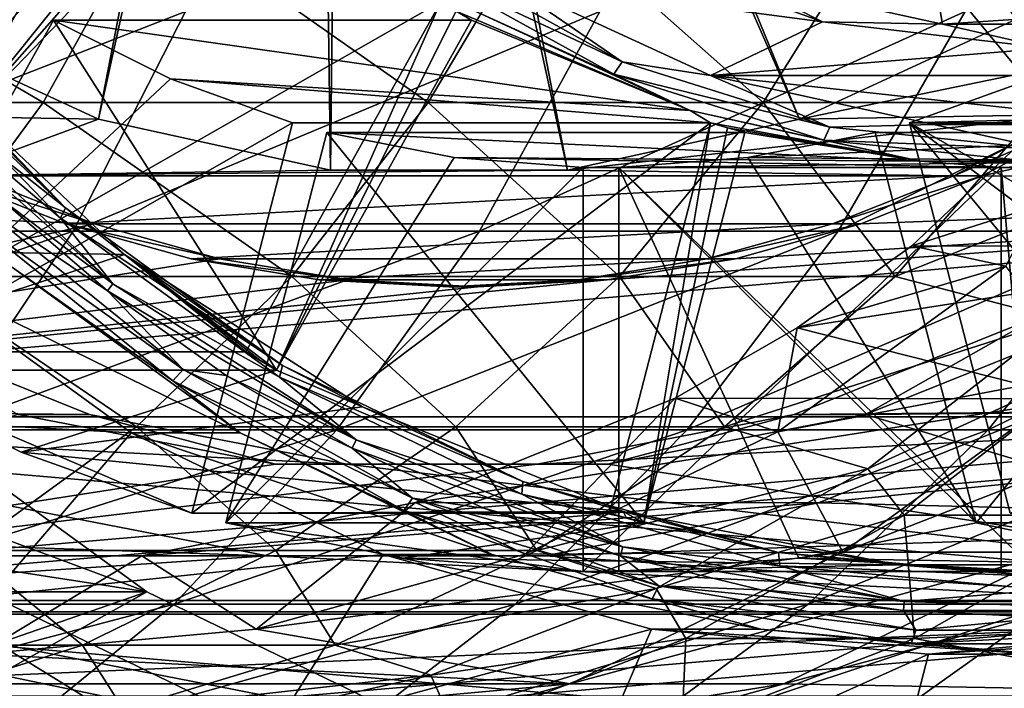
# Model space of a CAD drawing. Header units: metres. Extents: x 26 to 263, y -109 to 109.
# Tile 752 of 771: x 247.05 to 252.42, y -9.19 to -5.55. Entities that reach past the tile are written whole.
import ezdxf

# ---------------------------------------------------------------- set-up
doc = ezdxf.new("R2010")
doc.units = ezdxf.units.M
doc.layers.add('solid_500750', color=7, linetype='CONTINUOUS')

msp = doc.modelspace()

# ---------------------------------------------------------------- linework, layer by layer
at = {"layer": 'solid_500750'}
for points in [[(248.531479, -0.684689, 94.891273), (246.298492, -5.542405, 91.955795), (247.479599, -6.08683, 92.272224)], [(248.665771, -0.726861, 94.927254), (248.531479, -0.684689, 94.891273), (247.479599, -6.08683, 92.272224)], [(249.079376, -0.684689, 95.038063), (248.945084, -0.726861, 95.002083), (251.299713, -6.08683, 93.29567)], [(249.079376, -0.684689, 95.038063), (251.299713, -6.08683, 93.29567), (252.48082, -5.542405, 93.612099)], [(248.665771, -0.726861, 94.927254), (247.479599, -6.08683, 92.272224), (248.743195, -6.364872, 92.610756)], [(248.80542, -0.741102, 94.964668), (248.665771, -0.726861, 94.927254), (248.743195, -6.364872, 92.610756)], [(248.80542, -0.741102, 94.964668), (248.743195, -6.364872, 92.610756), (250.036118, -6.364872, 92.957146)], [(248.945084, -0.726861, 95.002083), (248.80542, -0.741102, 94.964668), (250.036118, -6.364872, 92.957146)], [(248.945084, -0.726861, 95.002083), (250.036118, -6.364872, 92.957146), (251.299713, -6.08683, 93.29567)], [(248.090118, -4.41886, 80.012596), (244.310043, -5.974639, 88.110222), (245.812836, -4.41886, 88.512833)], [(248.090118, -4.41886, 80.012596), (246.587341, -5.974639, 79.609993), (244.310043, -5.974639, 88.110222)], [(248.090118, -4.41886, 80.012596), (246.723938, -6.11606, 79.646584), (246.587341, -5.974639, 79.609993)], [(248.157883, -4.490128, 80.030754), (246.723938, -6.11606, 79.646584), (248.090118, -4.41886, 80.012596)], [(248.22673, -4.560282, 80.049194), (246.723938, -6.11606, 79.646584), (248.157883, -4.490128, 80.030754)], [(248.22673, -4.560282, 80.049194), (245.949432, -4.560282, 88.549431), (246.723938, -6.11606, 79.646584)], [(247.177628, -5.995336, 117.165611), (244.822174, -5.995336, 119.921082), (245.368164, -4.936048, 120.431969)], [(247.767242, -4.936048, 117.625458), (247.177628, -5.995336, 117.165611), (245.368164, -4.936048, 120.431969)], [(249.276413, -5.995336, 114.209946), (247.177628, -5.995336, 117.165611), (247.767242, -4.936048, 117.625458)], [(249.904892, -4.936048, 114.615044), (249.276413, -5.995336, 114.209946), (247.767242, -4.936048, 117.625458)], [(251.101578, -5.995336, 111.077927), (249.276413, -5.995336, 114.209946), (249.904892, -4.936048, 114.615044)], [(251.76387, -4.936048, 111.425018), (251.101578, -5.995336, 111.077927), (249.904892, -4.936048, 114.615044)], [(251.76387, -4.936048, 111.425018), (252.638428, -5.995336, 107.794807), (251.101578, -5.995336, 111.077927)], [(251.76387, -4.936048, 111.425018), (253.329178, -4.936048, 108.081085), (252.638428, -5.995336, 107.794807)], [(252.295258, -6.39474, 92.941223), (257.529572, -6.433815, 94.343552), (258.443695, -4.985344, 94.588448)], [(252.925888, -6.062005, 93.110176), (252.295258, -6.39474, 92.941223), (258.443695, -4.985344, 94.588448)], [(244.446655, -6.11606, 88.14682), (246.484283, -5.038168, 88.692719), (247.067642, -5.448579, 88.849007)], [(250.261169, -5.135365, 79.973083), (251.425308, -5.557042, 80.284966), (249.680359, -5.326144, 79.817482)], [(250.971848, -5.325916, 80.191223), (251.425308, -5.557042, 80.284966), (250.261169, -5.135365, 79.973083)], [(249.23114, -5.257553, 79.800652), (249.289429, -5.196609, 79.740433), (250.333145, -5.774163, 80.02005)], [(250.333145, -5.774163, 80.02005), (249.289429, -5.196609, 79.740433), (249.680359, -5.326144, 79.817482)], [(250.287094, -5.84188, 80.083557), (249.531723, -5.499261, 79.984711), (249.23114, -5.257553, 79.800652)], [(250.287094, -5.84188, 80.083557), (249.23114, -5.257553, 79.800652), (250.333145, -5.774163, 80.02005)], [(251.425308, -5.557042, 80.284966), (250.814606, -5.848998, 80.121353), (249.680359, -5.326144, 79.817482)], [(250.333145, -5.774163, 80.02005), (249.680359, -5.326144, 79.817482), (250.814606, -5.848998, 80.121353)], [(250.971848, -5.325916, 80.191223), (252.077972, -5.569323, 80.487564), (251.425308, -5.557042, 80.284966)], [(252.066406, -5.496467, 80.560341), (252.077972, -5.569323, 80.487564), (250.971848, -5.325916, 80.191223)], [(244.446655, -6.11606, 88.14682), (247.067642, -5.448579, 88.849007), (246.00502, -7.354011, 88.564323)], [(249.34494, -5.448579, 80.348778), (246.00502, -7.354011, 88.564323), (247.067642, -5.448579, 88.849007)], [(249.34494, -5.448579, 80.348778), (248.282318, -7.354011, 80.064087), (246.00502, -7.354011, 88.564323)], [(249.34494, -5.448579, 80.348778), (248.449615, -7.454011, 80.10891), (248.282318, -7.354011, 80.064087)], [(249.428207, -5.499261, 80.371086), (248.449615, -7.454011, 80.10891), (249.34494, -5.448579, 80.348778)], [(247.953903, -5.5, 119.636322), (245.447998, -5.5, 122.377174), (244.882141, -6.696376, 121.812523)], [(247.340927, -6.696376, 119.123192), (247.953903, -5.5, 119.636322), (244.882141, -6.696376, 121.812523)], [(246.278076, -5.513024, 79.009598), (247.299194, -6.570166, 79.283165), (246.242828, -5.560113, 78.924271)], [(246.278076, -5.513024, 79.009598), (246.495285, -5.760098, 79.171219), (247.299194, -6.570166, 79.283165)], [(250.211121, -5.5, 116.687294), (247.953903, -5.5, 119.636322), (247.340927, -6.696376, 119.123192)], [(249.555725, -6.696376, 116.229599), (250.211121, -5.5, 116.687294), (247.340927, -6.696376, 119.123192)], [(249.512253, -5.548579, 80.3936), (248.449615, -7.454011, 80.10891), (249.428207, -5.499261, 80.371086)], [(249.428207, -5.499261, 80.371086), (249.531723, -5.499261, 79.984711), (250.703156, -6.039209, 80.298553)], [(249.512253, -5.548579, 80.3936), (249.428207, -5.499261, 80.371086), (250.703156, -6.039209, 80.298553)], [(250.287094, -5.84188, 80.083557), (250.703156, -6.039209, 80.298553), (249.531723, -5.499261, 79.984711)], [(252.202438, -5.5, 113.552582), (250.211121, -5.5, 116.687294), (249.555725, -6.696376, 116.229599)], [(251.509613, -6.696376, 113.153816), (252.202438, -5.5, 113.552582), (249.555725, -6.696376, 116.229599)], [(253.912689, -5.5, 110.256088), (252.202438, -5.5, 113.552582), (251.509613, -6.696376, 113.153816)], [(253.187714, -6.696376, 109.919289), (253.912689, -5.5, 110.256088), (251.509613, -6.696376, 113.153816)], [(252.066406, -5.496467, 80.560341), (253.182449, -5.496467, 80.859344), (252.077972, -5.569323, 80.487564)], [(253.182449, -5.496467, 80.859344), (253.208817, -5.569323, 80.790527), (252.077972, -5.569323, 80.487564)], [(247.479599, -6.08683, 92.272224), (246.298492, -5.542405, 91.955795), (246.008698, -6.062005, 91.878159)], [(246.172333, -7.454011, 88.609146), (247.234955, -5.548579, 88.893829), (247.870834, -5.866776, 89.064194)], [(248.449615, -7.454011, 80.10891), (247.234955, -5.548579, 88.893829), (246.172333, -7.454011, 88.609146)], [(246.242828, -5.560113, 78.924271), (247.27269, -6.626285, 79.20018), (246.404037, -5.894522, 78.93972)], [(247.299194, -6.570166, 79.283165), (247.27269, -6.626285, 79.20018), (246.242828, -5.560113, 78.924271)], [(250.703156, -6.039209, 80.298553), (247.870834, -5.866776, 89.064194), (247.234955, -5.548579, 88.893829)], [(249.512253, -5.548579, 80.3936), (247.234955, -5.548579, 88.893829), (248.449615, -7.454011, 80.10891)], [(249.512253, -5.548579, 80.3936), (250.703156, -6.039209, 80.298553), (247.234955, -5.548579, 88.893829)], [(251.425308, -5.557042, 80.284966), (252.65033, -5.7, 80.613159), (250.814606, -5.848998, 80.121353)], [(252.48082, -5.542405, 93.612099), (251.299713, -6.08683, 93.29567), (253.363831, -5.663164, 93.848671)], [(252.077972, -5.569323, 80.487564), (252.65033, -5.7, 80.613159), (251.425308, -5.557042, 80.284966)], [(252.077972, -5.569323, 80.487564), (253.208817, -5.569323, 80.790527), (252.65033, -5.7, 80.613159)], [(251.299713, -6.08683, 93.29567), (252.770615, -6.062005, 93.689743), (253.363831, -5.663164, 93.848671)], [(252.65033, -5.7, 80.613159), (254.486038, -5.848998, 81.104965), (250.814606, -5.848998, 80.121353)], [(251.912399, -6.777356, 103.191315), (253.031158, -5.719069, 103.491043), (255.224426, -5.726282, 95.278877)], [(251.912399, -6.777356, 103.191315), (252.423996, -6.887164, 103.846008), (253.031158, -5.719069, 103.491043)], [(251.912399, -6.777356, 103.191315), (255.224426, -5.726282, 95.278877), (254.104568, -6.783211, 94.978859)], [(247.621567, -6.823047, 79.472961), (246.495285, -5.760098, 79.171219), (246.723938, -6.11606, 79.646584)], [(247.299194, -6.570166, 79.283165), (246.495285, -5.760098, 79.171219), (247.621567, -6.823047, 79.472961)], [(250.287094, -5.84188, 80.083557), (250.333145, -5.774163, 80.02005), (251.465652, -6.129819, 80.323463)], [(251.465652, -6.129819, 80.323463), (250.333145, -5.774163, 80.02005), (250.814606, -5.848998, 80.121353)], [(251.432877, -6.201706, 80.390518), (250.703156, -6.039209, 80.298553), (250.287094, -5.84188, 80.083557)], [(251.432877, -6.201706, 80.390518), (250.287094, -5.84188, 80.083557), (251.465652, -6.129819, 80.323463)], [(246.172333, -7.454011, 88.609146), (247.870834, -5.866776, 89.064194), (248.53714, -6.106987, 89.242699)], [(246.404037, -5.894522, 78.93972), (247.5569, -6.982546, 79.248589), (246.368347, -5.928205, 78.930161)], [(247.27269, -6.626285, 79.20018), (247.5569, -6.982546, 79.248589), (246.404037, -5.894522, 78.93972)], [(250.814438, -6.106987, 80.74247), (248.53714, -6.106987, 89.242699), (247.870834, -5.866776, 89.064194)], [(250.814438, -6.106987, 80.74247), (247.870834, -5.866776, 89.064194), (250.703156, -6.039209, 80.298553)], [(253.271561, -6.11621, 80.779594), (252.029099, -6.11621, 80.446732), (250.814606, -5.848998, 80.121353)], [(251.465652, -6.129819, 80.323463), (250.814606, -5.848998, 80.121353), (252.029099, -6.11621, 80.446732)], [(254.486038, -5.848998, 81.104965), (253.271561, -6.11621, 80.779594), (250.814606, -5.848998, 80.121353)], [(251.898392, -6.106987, 90.143211), (252.56514, -5.866587, 90.321838), (254.263199, -7.454011, 90.776764)], [(254.493988, -6.039209, 81.314148), (252.56514, -5.866587, 90.321838), (251.898392, -6.106987, 90.143211)], [(247.5569, -6.982546, 79.248589), (246.924072, -6.503528, 79.079041), (246.368347, -5.928205, 78.930161)], [(247.177628, -5.995336, 117.165611), (246.479782, -6.942942, 116.621338), (244.822174, -5.995336, 119.921082)], [(248.532547, -6.942942, 113.730469), (246.479782, -6.942942, 116.621338), (247.177628, -5.995336, 117.165611)], [(249.276413, -5.995336, 114.209946), (248.532547, -6.942942, 113.730469), (247.177628, -5.995336, 117.165611)], [(250.317703, -6.942942, 110.667114), (248.532547, -6.942942, 113.730469), (249.276413, -5.995336, 114.209946)], [(251.101578, -5.995336, 111.077927), (250.317703, -6.942942, 110.667114), (249.276413, -5.995336, 114.209946)], [(251.101578, -5.995336, 111.077927), (251.820862, -6.942942, 107.455971), (250.317703, -6.942942, 110.667114)], [(251.101578, -5.995336, 111.077927), (252.638428, -5.995336, 107.794807), (251.820862, -6.942942, 107.455971)], [(253.646362, -6.219477, 104.48407), (251.820862, -6.942942, 107.455971), (252.638428, -5.995336, 107.794807)], [(247.479599, -6.08683, 92.272224), (246.008698, -6.062005, 91.878159), (246.639328, -6.39474, 92.047112)], [(250.036118, -6.364872, 92.957146), (252.139984, -6.39474, 93.52079), (252.770615, -6.062005, 93.689743)], [(251.299713, -6.08683, 93.29567), (250.036118, -6.364872, 92.957146), (252.770615, -6.062005, 93.689743)], [(250.814438, -6.106987, 80.74247), (250.703156, -6.039209, 80.298553), (251.957428, -6.315214, 80.634583)], [(251.432877, -6.201706, 80.390518), (251.957428, -6.315214, 80.634583), (250.703156, -6.039209, 80.298553)], [(254.175674, -6.106987, 81.642975), (254.493988, -6.039209, 81.314148), (251.898392, -6.106987, 90.143211)], [(252.139984, -6.39474, 93.52079), (252.295258, -6.39474, 92.941223), (252.925888, -6.062005, 93.110176)], [(252.770615, -6.062005, 93.689743), (252.139984, -6.39474, 93.52079), (252.925888, -6.062005, 93.110176)], [(247.621567, -6.823047, 79.472961), (246.723938, -6.11606, 79.646584), (245.190277, -6.783259, 88.346039)], [(246.172333, -7.454011, 88.609146), (248.53714, -6.106987, 89.242699), (247.987091, -8.232219, 89.095337)], [(248.743195, -6.364872, 92.610756), (247.479599, -6.08683, 92.272224), (246.639328, -6.39474, 92.047112)], [(250.814438, -6.106987, 80.74247), (247.987091, -8.232219, 89.095337), (248.53714, -6.106987, 89.242699)], [(250.814438, -6.106987, 80.74247), (250.264374, -8.232219, 80.5951), (247.987091, -8.232219, 89.095337)], [(250.814438, -6.106987, 80.74247), (250.450989, -8.283983, 80.645096), (250.264374, -8.232219, 80.5951)], [(250.907547, -6.133629, 80.76741), (250.450989, -8.283983, 80.645096), (250.814438, -6.106987, 80.74247)], [(250.907547, -6.133629, 80.76741), (250.814438, -6.106987, 80.74247), (251.957428, -6.315214, 80.634583)], [(252.643402, -6.249909, 80.638992), (251.465652, -6.129819, 80.323463), (252.029099, -6.11621, 80.446732)], [(253.378342, -7.899134, 90.539703), (251.898392, -6.106987, 90.143211), (254.263199, -7.454011, 90.776764)], [(253.378342, -7.899134, 90.539703), (252.448441, -8.232219, 90.290573), (251.898392, -6.106987, 90.143211)], [(254.725739, -8.232219, 81.790344), (251.898392, -6.106987, 90.143211), (252.448441, -8.232219, 90.290573)], [(254.175674, -6.106987, 81.642975), (251.898392, -6.106987, 90.143211), (254.725739, -8.232219, 81.790344)], [(252.643402, -6.249909, 80.638992), (252.029099, -6.11621, 80.446732), (253.271561, -6.11621, 80.779594)], [(248.173691, -8.283983, 89.145332), (248.723755, -6.15875, 89.292694), (249.417313, -6.295696, 89.478508)], [(250.450989, -8.283983, 80.645096), (248.723755, -6.15875, 89.292694), (248.173691, -8.283983, 89.145332)], [(251.957428, -6.315214, 80.634583), (249.417313, -6.295696, 89.478508), (248.723755, -6.15875, 89.292694)], [(251.001038, -6.15875, 80.792465), (248.723755, -6.15875, 89.292694), (250.450989, -8.283983, 80.645096)], [(251.001038, -6.15875, 80.792465), (251.957428, -6.315214, 80.634583), (248.723755, -6.15875, 89.292694)], [(251.001038, -6.15875, 80.792465), (250.450989, -8.283983, 80.645096), (250.907547, -6.133629, 80.76741)], [(251.001038, -6.15875, 80.792465), (250.907547, -6.133629, 80.76741), (251.957428, -6.315214, 80.634583)], [(251.018509, -6.295656, 89.907486), (251.711777, -6.15875, 90.093216), (252.261841, -8.283983, 90.240585)], [(253.989075, -6.15875, 81.592987), (251.711777, -6.15875, 90.093216), (251.018509, -6.295656, 89.907486)], [(253.989075, -6.15875, 81.592987), (251.018509, -6.295656, 89.907486), (253.239716, -6.315214, 80.978119)], [(251.432877, -6.201706, 80.390518), (251.465652, -6.129819, 80.323463), (252.643402, -6.249909, 80.638992)], [(253.989075, -6.15875, 81.592987), (252.261841, -8.283983, 90.240585), (251.711777, -6.15875, 90.093216)], [(253.989075, -6.15875, 81.592987), (254.539139, -8.283983, 81.740349), (252.261841, -8.283983, 90.240585)], [(252.624451, -6.323205, 80.709755), (251.957428, -6.315214, 80.634583), (251.432877, -6.201706, 80.390518)], [(252.624451, -6.323205, 80.709755), (251.432877, -6.201706, 80.390518), (252.643402, -6.249909, 80.638992)], [(253.646362, -6.219477, 104.48407), (252.720581, -7.177391, 104.236046), (251.820862, -6.942942, 107.455971)], [(248.173691, -8.283983, 89.145332), (249.417313, -6.295696, 89.478508), (250.12117, -6.349213, 89.667076)], [(252.398468, -6.349213, 81.166847), (250.12117, -6.349213, 89.667076), (249.417313, -6.295696, 89.478508)], [(252.398468, -6.349213, 81.166847), (249.417313, -6.295696, 89.478508), (251.957428, -6.315214, 80.634583)], [(250.314362, -6.349213, 89.718834), (251.018509, -6.295656, 89.907486), (252.261841, -8.283983, 90.240585)], [(253.239716, -6.315214, 80.978119), (251.018509, -6.295656, 89.907486), (250.314362, -6.349213, 89.718834)], [(252.59166, -6.349213, 81.218605), (253.239716, -6.315214, 80.978119), (250.314362, -6.349213, 89.718834)], [(252.398468, -6.349213, 81.166847), (251.957428, -6.315214, 80.634583), (253.239716, -6.315214, 80.978119)], [(252.624451, -6.323205, 80.709755), (253.239716, -6.315214, 80.978119), (251.957428, -6.315214, 80.634583)], [(252.495056, -6.35, 81.192726), (252.398468, -6.349213, 81.166847), (253.239716, -6.315214, 80.978119)], [(250.036118, -6.364872, 92.957146), (246.639328, -6.39474, 92.047112), (252.139984, -6.39474, 93.52079)], [(250.036118, -6.364872, 92.957146), (248.743195, -6.364872, 92.610756), (246.639328, -6.39474, 92.047112)], [(248.173691, -8.283983, 89.145332), (250.12117, -6.349213, 89.667076), (250.12117, -8.549416, 89.667076)], [(252.398468, -6.349213, 81.166847), (250.12117, -8.549416, 89.667076), (250.12117, -6.349213, 89.667076)], [(252.398468, -6.349213, 81.166847), (252.398468, -8.549416, 81.166847), (250.12117, -8.549416, 89.667076)], [(251.295853, -8.476839, 89.981789), (250.314362, -6.349213, 89.718834), (252.261841, -8.283983, 90.240585)], [(251.295853, -8.476839, 89.981789), (250.314362, -8.549416, 89.718834), (250.314362, -6.349213, 89.718834)], [(252.59166, -8.549416, 81.218605), (250.314362, -6.349213, 89.718834), (250.314362, -8.549416, 89.718834)], [(252.59166, -6.349213, 81.218605), (250.314362, -6.349213, 89.718834), (252.59166, -8.549416, 81.218605)], [(252.398468, -6.349213, 81.166847), (252.59166, -8.549416, 81.218605), (252.398468, -8.549416, 81.166847)], [(252.495056, -6.35, 81.192726), (252.59166, -8.549416, 81.218605), (252.398468, -6.349213, 81.166847)], [(247.455811, -6.65747, 91.644691), (246.794601, -6.39474, 91.467545), (241.560287, -6.433815, 90.065224)], [(247.455811, -6.65747, 91.644691), (241.560287, -6.433815, 90.065224), (242.692291, -7.706887, 90.3685)], [(257.529572, -6.433815, 94.343552), (242.692291, -7.706887, 90.3685), (256.397583, -7.706887, 94.040276)], [(250.251999, -6.961579, 92.393814), (242.692291, -7.706887, 90.3685), (257.529572, -6.433815, 94.343552)], [(246.639328, -6.39474, 92.047112), (246.794601, -6.39474, 91.467545), (247.455811, -6.65747, 91.644691)], [(247.300537, -6.65747, 92.224251), (246.639328, -6.39474, 92.047112), (247.455811, -6.65747, 91.644691)], [(252.139984, -6.39474, 93.52079), (246.639328, -6.39474, 92.047112), (247.300537, -6.65747, 92.224251)], [(252.139984, -6.39474, 93.52079), (247.300537, -6.65747, 92.224251), (251.47879, -6.65747, 93.343643)], [(250.950668, -6.846979, 92.581001), (250.251999, -6.961579, 92.393814), (257.529572, -6.433815, 94.343552)], [(251.634048, -6.65747, 92.764084), (250.950668, -6.846979, 92.581001), (257.529572, -6.433815, 94.343552)], [(251.47879, -6.65747, 93.343643), (251.634048, -6.65747, 92.764084), (252.295258, -6.39474, 92.941223)], [(252.139984, -6.39474, 93.52079), (251.47879, -6.65747, 93.343643), (252.295258, -6.39474, 92.941223)], [(252.295258, -6.39474, 92.941223), (251.634048, -6.65747, 92.764084), (257.529572, -6.433815, 94.343552)], [(246.820999, -6.547876, 79.079117), (246.924072, -6.503528, 79.079041), (247.527802, -7.022446, 79.240784)], [(247.5569, -6.982546, 79.248589), (247.527802, -7.022446, 79.240784), (246.924072, -6.503528, 79.079041)], [(246.820999, -6.547876, 79.079117), (247.941437, -7.450706, 79.379295), (246.754089, -6.601801, 79.137032)], [(246.820999, -6.547876, 79.079117), (247.527802, -7.022446, 79.240784), (247.941437, -7.450706, 79.379295)], [(247.299194, -6.570166, 79.283165), (248.482132, -7.427677, 79.600082), (247.27269, -6.626285, 79.20018)], [(247.299194, -6.570166, 79.283165), (247.621567, -6.823047, 79.472961), (248.482132, -7.427677, 79.600082)], [(246.754089, -6.601801, 79.137032), (247.883759, -7.512066, 79.439682), (247.010544, -6.8944, 79.309265)], [(247.941437, -7.450706, 79.379295), (247.883759, -7.512066, 79.439682), (246.754089, -6.601801, 79.137032)], [(247.27269, -6.626285, 79.20018), (248.465729, -7.49112, 79.519806), (247.5569, -6.982546, 79.248589)], [(248.482132, -7.427677, 79.600082), (248.465729, -7.49112, 79.519806), (247.27269, -6.626285, 79.20018)], [(248.139191, -6.846979, 91.827774), (247.455811, -6.65747, 91.644691), (242.692291, -7.706887, 90.3685)], [(247.340927, -6.696376, 119.123192), (244.882141, -6.696376, 121.812523), (244.210571, -7.778174, 121.142403)], [(246.613464, -7.778174, 118.514214), (247.340927, -6.696376, 119.123192), (244.210571, -7.778174, 121.142403)], [(249.555725, -6.696376, 116.229599), (247.340927, -6.696376, 119.123192), (246.613464, -7.778174, 118.514214)], [(248.777893, -7.778174, 115.686417), (249.555725, -6.696376, 116.229599), (246.613464, -7.778174, 118.514214)], [(247.300537, -6.65747, 92.224251), (247.455811, -6.65747, 91.644691), (248.139191, -6.846979, 91.827774)], [(247.983917, -6.846979, 92.407341), (247.300537, -6.65747, 92.224251), (248.139191, -6.846979, 91.827774)], [(251.47879, -6.65747, 93.343643), (247.300537, -6.65747, 92.224251), (247.983917, -6.846979, 92.407341)], [(251.47879, -6.65747, 93.343643), (247.983917, -6.846979, 92.407341), (250.795395, -6.846979, 93.160561)], [(251.509613, -6.696376, 113.153816), (249.555725, -6.696376, 116.229599), (248.777893, -7.778174, 115.686417)], [(250.687363, -7.778174, 112.680557), (251.509613, -6.696376, 113.153816), (248.777893, -7.778174, 115.686417)], [(253.187714, -6.696376, 109.919289), (251.509613, -6.696376, 113.153816), (250.687363, -7.778174, 112.680557)], [(252.327316, -7.778174, 109.519577), (253.187714, -6.696376, 109.919289), (250.687363, -7.778174, 112.680557)], [(250.795395, -6.846979, 93.160561), (250.950668, -6.846979, 92.581001), (251.634048, -6.65747, 92.764084)], [(251.47879, -6.65747, 93.343643), (250.795395, -6.846979, 93.160561), (251.634048, -6.65747, 92.764084)], [(254.577209, -6.696376, 106.55069), (253.187714, -6.696376, 109.919289), (252.327316, -7.778174, 109.519577)], [(253.685226, -7.778174, 106.22757), (254.577209, -6.696376, 106.55069), (252.327316, -7.778174, 109.519577)], [(247.621567, -6.823047, 79.472961), (245.190277, -6.783259, 88.346039), (246.00502, -7.354011, 88.564323)], [(251.286041, -7.222552, 103.023506), (251.912399, -6.777356, 103.191315), (254.104568, -6.783211, 94.978859)], [(251.286041, -7.222552, 103.023506), (252.423996, -6.887164, 103.846008), (251.912399, -6.777356, 103.191315)], [(251.286041, -7.222552, 103.023506), (254.104568, -6.783211, 94.978859), (252.816422, -7.60887, 94.633751)], [(248.83786, -6.961579, 92.014954), (248.139191, -6.846979, 91.827774), (242.692291, -7.706887, 90.3685)], [(247.621567, -6.823047, 79.472961), (246.00502, -7.354011, 88.564323), (248.282318, -7.354011, 80.064087)], [(247.621567, -6.823047, 79.472961), (248.365692, -7.404517, 80.086426), (248.449615, -7.454011, 80.10891)], [(248.917328, -7.653646, 79.820107), (247.621567, -6.823047, 79.472961), (248.449615, -7.454011, 80.10891)], [(247.621567, -6.823047, 79.472961), (248.282318, -7.354011, 80.064087), (248.365692, -7.404517, 80.086426)], [(248.482132, -7.427677, 79.600082), (247.621567, -6.823047, 79.472961), (248.917328, -7.653646, 79.820107)], [(247.983917, -6.846979, 92.407341), (248.139191, -6.846979, 91.827774), (248.83786, -6.961579, 92.014954)], [(248.682587, -6.961579, 92.594521), (247.983917, -6.846979, 92.407341), (248.83786, -6.961579, 92.014954)], [(250.795395, -6.846979, 93.160561), (247.983917, -6.846979, 92.407341), (248.682587, -6.961579, 92.594521)], [(250.795395, -6.846979, 93.160561), (248.682587, -6.961579, 92.594521), (250.096725, -6.961579, 92.973381)], [(250.096725, -6.961579, 92.973381), (250.251999, -6.961579, 92.393814), (250.950668, -6.846979, 92.581001)], [(250.795395, -6.846979, 93.160561), (250.096725, -6.961579, 92.973381), (250.950668, -6.846979, 92.581001)], [(245.513687, -7.679595, 82.350502), (246.415344, -6.8944, 81.530914), (247.656662, -7.794229, 81.86348)], [(246.415344, -6.8944, 81.530914), (247.010544, -6.8944, 79.309265), (248.251862, -7.794229, 79.641823)], [(247.656662, -7.794229, 81.86348), (246.415344, -6.8944, 81.530914), (248.251862, -7.794229, 79.641823)], [(247.883759, -7.512066, 79.439682), (248.251862, -7.794229, 79.641823), (247.010544, -6.8944, 79.309265)], [(252.423996, -6.887164, 103.846008), (251.181412, -7.789936, 103.513107), (252.88147, -7.46887, 103.968567)], [(251.286041, -7.222552, 103.023506), (251.181412, -7.789936, 103.513107), (252.423996, -6.887164, 103.846008)], [(249.544937, -7, 92.204384), (248.83786, -6.961579, 92.014954), (242.692291, -7.706887, 90.3685)], [(250.251999, -6.961579, 92.393814), (249.544937, -7, 92.204384), (242.692291, -7.706887, 90.3685)], [(247.687149, -7.761214, 113.185555), (245.686676, -7.761214, 116.002785), (246.479782, -6.942942, 116.621338)], [(248.532547, -6.942942, 113.730469), (247.687149, -7.761214, 113.185555), (246.479782, -6.942942, 116.621338)], [(249.426834, -7.761214, 110.200233), (247.687149, -7.761214, 113.185555), (248.532547, -6.942942, 113.730469)], [(250.317703, -6.942942, 110.667114), (249.426834, -7.761214, 110.200233), (248.532547, -6.942942, 113.730469)], [(248.682587, -6.961579, 92.594521), (248.83786, -6.961579, 92.014954), (249.544937, -7, 92.204384)], [(249.389664, -7, 92.783951), (248.682587, -6.961579, 92.594521), (249.544937, -7, 92.204384)], [(250.096725, -6.961579, 92.973381), (248.682587, -6.961579, 92.594521), (249.389664, -7, 92.783951)], [(249.389664, -7, 92.783951), (249.544937, -7, 92.204384), (250.251999, -6.961579, 92.393814)], [(250.096725, -6.961579, 92.973381), (249.389664, -7, 92.783951), (250.251999, -6.961579, 92.393814)], [(250.317703, -6.942942, 110.667114), (250.891708, -7.761214, 107.070885), (249.426834, -7.761214, 110.200233)], [(250.317703, -6.942942, 110.667114), (251.820862, -6.942942, 107.455971), (250.891708, -7.761214, 107.070885)], [(252.720581, -7.177391, 104.236046), (250.891708, -7.761214, 107.070885), (251.820862, -6.942942, 107.455971)], [(247.5569, -6.982546, 79.248589), (248.883347, -7.83282, 79.603951), (247.527802, -7.022446, 79.240784)], [(248.883347, -7.83282, 79.603951), (248.175262, -7.48172, 79.414253), (247.527802, -7.022446, 79.240784)], [(247.941437, -7.450706, 79.379295), (247.527802, -7.022446, 79.240784), (248.175262, -7.48172, 79.414253)], [(248.465729, -7.49112, 79.519806), (248.883347, -7.83282, 79.603951), (247.5569, -6.982546, 79.248589)], [(246.100372, -7.161142, 91.281555), (247.430496, -7.694612, 91.637909), (242.741516, -7.651825, 90.381691)], [(246.100372, -7.161142, 91.281555), (247.042328, -7.694612, 93.086815), (247.430496, -7.694612, 91.637909)], [(252.720581, -7.177391, 104.236046), (251.671219, -7.990549, 103.95491), (250.891708, -7.761214, 107.070885)], [(252.601318, -7.161142, 94.576118), (251.271179, -7.694612, 94.219765), (255.960175, -7.651825, 95.47599)], [(251.659363, -7.694612, 92.770859), (251.271179, -7.694612, 94.219765), (252.601318, -7.161142, 94.576118)], [(251.659363, -7.694612, 92.770859), (252.601318, -7.161142, 94.576118), (252.989487, -7.161142, 93.12722)], [(251.659363, -7.694612, 92.770859), (252.989487, -7.161142, 93.12722), (256.348328, -7.651825, 94.027084)], [(252.948227, -7.406108, 104.297035), (251.671219, -7.990549, 103.95491), (252.720581, -7.177391, 104.236046)], [(250.622208, -7.606103, 102.845657), (251.286041, -7.222552, 103.023506), (252.816422, -7.60887, 94.633751)], [(250.622208, -7.606103, 102.845657), (251.181412, -7.789936, 103.513107), (251.286041, -7.222552, 103.023506)], [(248.282318, -7.354011, 80.064087), (248.449615, -7.454011, 80.10891), (248.365692, -7.404517, 80.086426)], [(247.057404, -7.899221, 88.84626), (246.172333, -7.454011, 88.609146), (247.987091, -8.232219, 89.095337)], [(248.449615, -7.454011, 80.10891), (246.172333, -7.454011, 88.609146), (247.057404, -7.899221, 88.84626)], [(248.917328, -7.653646, 79.820107), (248.449615, -7.454011, 80.10891), (247.057404, -7.899221, 88.84626)], [(247.941437, -7.450706, 79.379295), (249.19014, -8.150299, 79.713829), (247.883759, -7.512066, 79.439682)], [(247.941437, -7.450706, 79.379295), (248.175262, -7.48172, 79.414253), (248.861816, -7.877579, 79.598183)], [(247.941437, -7.450706, 79.379295), (248.861816, -7.877579, 79.598183), (249.19014, -8.150299, 79.713829)], [(248.482132, -7.427677, 79.600082), (249.790939, -8.059502, 79.950722), (248.465729, -7.49112, 79.519806)], [(248.482132, -7.427677, 79.600082), (248.917328, -7.653646, 79.820107), (249.790939, -8.059502, 79.950722)], [(252.948227, -7.406108, 104.297035), (251.869385, -8.243071, 104.008003), (251.671219, -7.990549, 103.95491)], [(252.948227, -7.406108, 104.297035), (253.110062, -8.243579, 99.371117), (251.869385, -8.243071, 104.008003)], [(247.883759, -7.512066, 79.439682), (249.142746, -8.217422, 79.77697), (248.251862, -7.794229, 79.641823)], [(249.19014, -8.150299, 79.713829), (249.142746, -8.217422, 79.77697), (247.883759, -7.512066, 79.439682)], [(248.883347, -7.83282, 79.603951), (248.861816, -7.877579, 79.598183), (248.175262, -7.48172, 79.414253)], [(248.465729, -7.49112, 79.519806), (249.785706, -8.128341, 79.873444), (248.883347, -7.83282, 79.603951)], [(249.790939, -8.059502, 79.950722), (249.785706, -8.128341, 79.873444), (248.465729, -7.49112, 79.519806)], [(251.181412, -7.789936, 103.513107), (251.536499, -8.443803, 103.608238), (252.88147, -7.46887, 103.968567)], [(254.04599, -7.46887, 99.621857), (252.88147, -7.46887, 103.968567), (251.536499, -8.443803, 103.608238)], [(254.04599, -7.46887, 99.621857), (251.536499, -8.443803, 103.608238), (252.701019, -8.443803, 99.261528)], [(249.207138, -8.174592, 102.466545), (250.622208, -7.606103, 102.845657), (252.816422, -7.60887, 94.633751)], [(249.207138, -8.174592, 102.466545), (249.805161, -8.455586, 103.144402), (250.622208, -7.606103, 102.845657)], [(249.207138, -8.174592, 102.466545), (252.816422, -7.60887, 94.633751), (251.403809, -8.175464, 94.255302)], [(250.622208, -7.606103, 102.845657), (249.805161, -8.455586, 103.144402), (251.181412, -7.789936, 103.513107)], [(256.040039, -7.711652, 95.497391), (251.403809, -8.175464, 94.255302), (252.816422, -7.60887, 94.633751)], [(255.039246, -8.706651, 93.676361), (244.050629, -8.706651, 90.732407), (242.741516, -7.651825, 90.381691)], [(248.832275, -7.96589, 92.013458), (255.039246, -8.706651, 93.676361), (242.741516, -7.651825, 90.381691)], [(247.430496, -7.694612, 91.637909), (248.832275, -7.96589, 92.013458), (242.741516, -7.651825, 90.381691)], [(243.662445, -8.706651, 92.181313), (254.651062, -8.706651, 95.125267), (255.960175, -7.651825, 95.47599)], [(249.869415, -7.96589, 93.844215), (243.662445, -8.706651, 92.181313), (255.960175, -7.651825, 95.47599)], [(244.896133, -8.660007, 90.234245), (247.743011, -8.660254, 79.609024), (246.364014, -7.660581, 79.239578)], [(246.364014, -7.660581, 79.239578), (247.743011, -8.660254, 79.609024), (245.586136, -7.857265, 79.031181)], [(250.338455, -8.223609, 80.200844), (248.917328, -7.653646, 79.820107), (247.057404, -7.899221, 88.84626)], [(249.790939, -8.059502, 79.950722), (248.917328, -7.653646, 79.820107), (250.338455, -8.223609, 80.200844)], [(251.271179, -7.694612, 94.219765), (249.869415, -7.96589, 93.844215), (255.960175, -7.651825, 95.47599)], [(251.659363, -7.694612, 92.770859), (256.348328, -7.651825, 94.027084), (255.039246, -8.706651, 93.676361)], [(256.397583, -7.706887, 94.040276), (242.692291, -7.706887, 90.3685), (244.01059, -8.769137, 90.721687)], [(248.444092, -7.96589, 93.462364), (247.042328, -7.694612, 93.086815), (243.662445, -8.706651, 92.181313)], [(256.397583, -7.706887, 94.040276), (244.01059, -8.769137, 90.721687), (255.079269, -8.769137, 93.687088)], [(246.896362, -8.681905, 82.720932), (245.513687, -7.679595, 82.350502), (247.656662, -7.794229, 81.86348)], [(247.430496, -7.694612, 91.637909), (247.042328, -7.694612, 93.086815), (248.444092, -7.96589, 93.462364)], [(247.430496, -7.694612, 91.637909), (248.444092, -7.96589, 93.462364), (248.832275, -7.96589, 92.013458)], [(250.257584, -7.96589, 92.395317), (249.869415, -7.96589, 93.844215), (251.271179, -7.694612, 94.219765)], [(250.257584, -7.96589, 92.395317), (251.271179, -7.694612, 94.219765), (251.659363, -7.694612, 92.770859)], [(250.257584, -7.96589, 92.395317), (251.659363, -7.694612, 92.770859), (255.039246, -8.706651, 93.676361)], [(256.040039, -7.711652, 95.497391), (255.399429, -8.275293, 95.32576), (251.403809, -8.175464, 94.255302)], [(247.687149, -7.761214, 113.185555), (246.755981, -8.43491, 112.58535), (245.686676, -7.761214, 116.002785)], [(248.777893, -7.778174, 115.686417), (246.613464, -7.778174, 118.514214), (245.783951, -8.726887, 117.819817)], [(247.890961, -8.726887, 115.067032), (248.777893, -7.778174, 115.686417), (245.783951, -8.726887, 117.819817)], [(248.445587, -8.43491, 109.685982), (246.755981, -8.43491, 112.58535), (247.687149, -7.761214, 113.185555)], [(249.426834, -7.761214, 110.200233), (248.445587, -8.43491, 109.685982), (247.687149, -7.761214, 113.185555)], [(250.687363, -7.778174, 112.680557), (248.777893, -7.778174, 115.686417), (247.890961, -8.726887, 115.067032)], [(249.749786, -8.726887, 112.140915), (250.687363, -7.778174, 112.680557), (247.890961, -8.726887, 115.067032)], [(249.426834, -7.761214, 110.200233), (249.868271, -8.43491, 106.646729), (248.445587, -8.43491, 109.685982)], [(249.426834, -7.761214, 110.200233), (250.891708, -7.761214, 107.070885), (249.868271, -8.43491, 106.646729)], [(252.327316, -7.778174, 109.519577), (250.687363, -7.778174, 112.680557), (249.749786, -8.726887, 112.140915)], [(251.346222, -8.726887, 109.063789), (252.327316, -7.778174, 109.519577), (249.749786, -8.726887, 112.140915)], [(251.671219, -7.990549, 103.95491), (249.868271, -8.43491, 106.646729), (250.891708, -7.761214, 107.070885)], [(253.685226, -7.778174, 106.22757), (252.327316, -7.778174, 109.519577), (251.346222, -8.726887, 109.063789)], [(252.668106, -8.726887, 105.859116), (253.685226, -7.778174, 106.22757), (251.346222, -8.726887, 109.063789)], [(246.896362, -8.681905, 82.720932), (247.656662, -7.794229, 81.86348), (249.030045, -8.457233, 82.231422)], [(247.656662, -7.794229, 81.86348), (248.251862, -7.794229, 79.641823), (249.625244, -8.457233, 80.009766)], [(249.030045, -8.457233, 82.231422), (247.656662, -7.794229, 81.86348), (249.625244, -8.457233, 80.009766)], [(249.142746, -8.217422, 79.77697), (249.625244, -8.457233, 80.009766), (248.251862, -7.794229, 79.641823)], [(248.883347, -7.83282, 79.603951), (250.337158, -8.415914, 79.993439), (248.861816, -7.877579, 79.598183)], [(249.785706, -8.128341, 79.873444), (250.337158, -8.415914, 79.993439), (248.883347, -7.83282, 79.603951)], [(251.181412, -7.789936, 103.513107), (249.805161, -8.455586, 103.144402), (251.536499, -8.443803, 103.608238)], [(247.743011, -8.660254, 79.609024), (246.236374, -8.427451, 79.205383), (245.586136, -7.857265, 79.031181)], [(250.337158, -8.415914, 79.993439), (249.579559, -8.205615, 79.790474), (248.861816, -7.877579, 79.598183)], [(249.19014, -8.150299, 79.713829), (248.861816, -7.877579, 79.598183), (249.579559, -8.205615, 79.790474)], [(250.338455, -8.223609, 80.200844), (247.057404, -7.899221, 88.84626), (247.987091, -8.232219, 89.095337)], [(249.869415, -7.96589, 93.844215), (248.444092, -7.96589, 93.462364), (243.662445, -8.706651, 92.181313)], [(248.832275, -7.96589, 92.013458), (248.444092, -7.96589, 93.462364), (249.869415, -7.96589, 93.844215)], [(248.832275, -7.96589, 92.013458), (249.869415, -7.96589, 93.844215), (250.257584, -7.96589, 92.395317)], [(248.832275, -7.96589, 92.013458), (250.257584, -7.96589, 92.395317), (255.039246, -8.706651, 93.676361)], [(251.671219, -7.990549, 103.95491), (250.518494, -8.641497, 103.646088), (249.868271, -8.43491, 106.646729)], [(251.869385, -8.243071, 104.008003), (250.518494, -8.641497, 103.646088), (251.671219, -7.990549, 103.95491)], [(249.790939, -8.059502, 79.950722), (251.185822, -8.446443, 80.324425), (249.785706, -8.128341, 79.873444)], [(249.790939, -8.059502, 79.950722), (250.338455, -8.223609, 80.200844), (251.185822, -8.446443, 80.324425)], [(251.213486, -9.161921, 98.863007), (253.803558, -9.208921, 99.556908), (255.18866, -8.09284, 99.927994)], [(252.701019, -8.443803, 99.261528), (251.213486, -9.161921, 98.863007), (255.18866, -8.09284, 99.927994)], [(249.19014, -8.150299, 79.713829), (250.533035, -8.627574, 80.073608), (249.142746, -8.217422, 79.77697)], [(249.19014, -8.150299, 79.713829), (249.579559, -8.205615, 79.790474), (250.323944, -8.464005, 79.989899)], [(249.19014, -8.150299, 79.713829), (250.323944, -8.464005, 79.989899), (250.533035, -8.627574, 80.073608)], [(249.785706, -8.128341, 79.873444), (251.192505, -8.518587, 80.250336), (250.337158, -8.415914, 79.993439)], [(251.185822, -8.446443, 80.324425), (251.192505, -8.518587, 80.250336), (249.785706, -8.128341, 79.873444)], [(242.913727, -8.275009, 91.980728), (246.909698, -8.175464, 93.051285), (248.399384, -8.463733, 93.450378)], [(246.197968, -8.46359, 101.660362), (248.399384, -8.463733, 93.450378), (246.909698, -8.175464, 93.051285)], [(247.715668, -8.463644, 102.066971), (249.207138, -8.174592, 102.466545), (251.403809, -8.175464, 94.255302)], [(247.715668, -8.463644, 102.066971), (248.339111, -8.862902, 102.751633), (249.207138, -8.174592, 102.466545)], [(247.715668, -8.463644, 102.066971), (251.403809, -8.175464, 94.255302), (249.914139, -8.463733, 93.856201)], [(249.207138, -8.174592, 102.466545), (248.339111, -8.862902, 102.751633), (249.805161, -8.455586, 103.144402)], [(250.337158, -8.415914, 79.993439), (250.323944, -8.464005, 79.989899), (249.579559, -8.205615, 79.790474)], [(255.399429, -8.275293, 95.32576), (249.914139, -8.463733, 93.856201), (251.403809, -8.175464, 94.255302)], [(250.338455, -8.223609, 80.200844), (247.987091, -8.232219, 89.095337), (250.264374, -8.232219, 80.5951)], [(249.142746, -8.217422, 79.77697), (250.496689, -8.698627, 80.139709), (249.625244, -8.457233, 80.009766)], [(250.533035, -8.627574, 80.073608), (250.496689, -8.698627, 80.139709), (249.142746, -8.217422, 79.77697)], [(250.338455, -8.223609, 80.200844), (250.264374, -8.232219, 80.5951), (250.357544, -8.258666, 80.620064)], [(250.264374, -8.232219, 80.5951), (250.450989, -8.283983, 80.645096), (250.357544, -8.258666, 80.620064)], [(250.338455, -8.223609, 80.200844), (250.357544, -8.258666, 80.620064), (250.450989, -8.283983, 80.645096)], [(251.836548, -8.513527, 80.602196), (250.338455, -8.223609, 80.200844), (250.450989, -8.283983, 80.645096)], [(251.185822, -8.446443, 80.324425), (250.338455, -8.223609, 80.200844), (251.836548, -8.513527, 80.602196)], [(251.869385, -8.243071, 104.008003), (250.680435, -8.914814, 103.689468), (250.518494, -8.641497, 103.646088)], [(251.869385, -8.243071, 104.008003), (251.92569, -8.913817, 99.05381), (250.680435, -8.914814, 103.689468)], [(251.869385, -8.243071, 104.008003), (253.110062, -8.243579, 99.371117), (251.92569, -8.913817, 99.05381)], [(251.92569, -8.913817, 99.05381), (253.110062, -8.243579, 99.371117), (254.361023, -8.804773, 99.706261)], [(243.596268, -8.78126, 92.163582), (242.913727, -8.275009, 91.980728), (248.399384, -8.463733, 93.450378)], [(249.139893, -8.47687, 89.404182), (248.173691, -8.283983, 89.145332), (250.12117, -8.549416, 89.667076)], [(250.450989, -8.283983, 80.645096), (248.173691, -8.283983, 89.145332), (249.139893, -8.47687, 89.404182)], [(251.836548, -8.513527, 80.602196), (250.450989, -8.283983, 80.645096), (249.139893, -8.47687, 89.404182)], [(255.399429, -8.275293, 95.32576), (254.716873, -8.781515, 95.142899), (249.914139, -8.463733, 93.856201)], [(253.360596, -8.513527, 81.010506), (251.295853, -8.476839, 89.981789), (252.261841, -8.283983, 90.240585)], [(253.360596, -8.513527, 81.010506), (252.261841, -8.283983, 90.240585), (254.539139, -8.283983, 81.740349)], [(250.337158, -8.415914, 79.993439), (251.870209, -8.712577, 80.40416), (250.323944, -8.464005, 79.989899)], [(251.192505, -8.518587, 80.250336), (251.870209, -8.712577, 80.40416), (250.337158, -8.415914, 79.993439)], [(254.716873, -8.781515, 95.142899), (243.596268, -8.78126, 92.163582), (248.399384, -8.463733, 93.450378)], [(247.392212, -8.951479, 109.133934), (245.756378, -8.951479, 111.94104), (246.755981, -8.43491, 112.58535)], [(246.197968, -8.46359, 101.660362), (247.715668, -8.463644, 102.066971), (248.399384, -8.463733, 93.450378)], [(246.197968, -8.46359, 101.660362), (246.827438, -9, 102.346642), (247.715668, -8.463644, 102.066971)], [(247.743011, -8.660254, 79.609024), (246.93071, -8.940717, 79.391403), (246.236374, -8.427451, 79.205383)], [(248.445587, -8.43491, 109.685982), (247.392212, -8.951479, 109.133934), (246.755981, -8.43491, 112.58535)], [(247.715668, -8.463644, 102.066971), (246.827438, -9, 102.346642), (248.339111, -8.862902, 102.751633)], [(248.426163, -9.420419, 83.130783), (246.896362, -8.681905, 82.720932), (249.030045, -8.457233, 82.231422)], [(248.445587, -8.43491, 109.685982), (248.769623, -8.951479, 106.191406), (247.392212, -8.951479, 109.133934)], [(247.715668, -8.463644, 102.066971), (249.914139, -8.463733, 93.856201), (248.399384, -8.463733, 93.450378)], [(248.339111, -8.862902, 102.751633), (250.048965, -9.161921, 103.209717), (251.536499, -8.443803, 103.608238)], [(249.805161, -8.455586, 103.144402), (248.339111, -8.862902, 102.751633), (251.536499, -8.443803, 103.608238)], [(254.716873, -8.781515, 95.142899), (248.399384, -8.463733, 93.450378), (249.914139, -8.463733, 93.856201)], [(248.426163, -9.420419, 83.130783), (249.030045, -8.457233, 82.231422), (250.493774, -8.86327, 82.623566)], [(248.445587, -8.43491, 109.685982), (249.868271, -8.43491, 106.646729), (248.769623, -8.951479, 106.191406)], [(250.518494, -8.641497, 103.646088), (248.769623, -8.951479, 106.191406), (249.868271, -8.43491, 106.646729)], [(249.030045, -8.457233, 82.231422), (249.625244, -8.457233, 80.009766), (251.088974, -8.86327, 80.401917)], [(250.493774, -8.86327, 82.623566), (249.030045, -8.457233, 82.231422), (251.088974, -8.86327, 80.401917)], [(251.836548, -8.513527, 80.602196), (249.139893, -8.47687, 89.404182), (250.12117, -8.549416, 89.667076)], [(250.496689, -8.698627, 80.139709), (251.088974, -8.86327, 80.401917), (249.625244, -8.457233, 80.009766)], [(252.701019, -8.443803, 99.261528), (251.536499, -8.443803, 103.608238), (250.048965, -9.161921, 103.209717)], [(252.701019, -8.443803, 99.261528), (250.048965, -9.161921, 103.209717), (251.213486, -9.161921, 98.863007)], [(252.59166, -8.549416, 81.218605), (250.314362, -8.549416, 89.718834), (251.295853, -8.476839, 89.981789)], [(251.870209, -8.712577, 80.40416), (251.088776, -8.650172, 80.194809), (250.323944, -8.464005, 79.989899)], [(250.533035, -8.627574, 80.073608), (250.323944, -8.464005, 79.989899), (251.088776, -8.650172, 80.194809)], [(251.185822, -8.446443, 80.324425), (251.836548, -8.513527, 80.602196), (252.62442, -8.576742, 80.709846)], [(251.185822, -8.446443, 80.324425), (252.62442, -8.576742, 80.709846), (251.192505, -8.518587, 80.250336)], [(253.360596, -8.513527, 81.010506), (252.59166, -8.549416, 81.218605), (251.295853, -8.476839, 89.981789)], [(251.836548, -8.513527, 80.602196), (250.12117, -8.549416, 89.667076), (252.398468, -8.549416, 81.166847)], [(251.192505, -8.518587, 80.250336), (252.643387, -8.65, 80.639046), (251.870209, -8.712577, 80.40416)], [(252.62442, -8.576742, 80.709846), (252.643387, -8.65, 80.639046), (251.192505, -8.518587, 80.250336)], [(251.836548, -8.513527, 80.602196), (252.495056, -8.55, 81.192726), (252.59166, -8.549416, 81.218605)], [(253.360596, -8.513527, 81.010506), (251.836548, -8.513527, 80.602196), (252.59166, -8.549416, 81.218605)], [(251.836548, -8.513527, 80.602196), (252.398468, -8.549416, 81.166847), (252.495056, -8.55, 81.192726)], [(252.62442, -8.576742, 80.709846), (251.836548, -8.513527, 80.602196), (253.360596, -8.513527, 81.010506)], [(252.398468, -8.549416, 81.166847), (252.59166, -8.549416, 81.218605), (252.495056, -8.55, 81.192726)], [(250.533035, -8.627574, 80.073608), (251.933502, -8.869512, 80.448799), (250.496689, -8.698627, 80.139709)], [(250.533035, -8.627574, 80.073608), (251.088776, -8.650172, 80.194809), (251.865753, -8.762363, 80.402969)], [(250.533035, -8.627574, 80.073608), (251.865753, -8.762363, 80.402969), (251.933502, -8.869512, 80.448799)], [(244.884521, -8.68198, 90.231133), (246.896362, -8.681905, 82.720932), (248.426163, -9.420419, 83.130783)], [(246.413925, -9.420334, 90.640877), (244.884521, -8.68198, 90.231133), (248.426163, -9.420419, 83.130783)], [(244.896133, -8.660007, 90.234245), (246.422531, -9.396883, 90.643181), (247.743011, -8.660254, 79.609024)], [(246.422531, -9.396883, 90.643181), (249.268768, -9.39678, 80.017792), (247.743011, -8.660254, 79.609024)], [(247.743011, -8.660254, 79.609024), (249.268768, -9.39678, 80.017792), (246.93071, -8.940717, 79.391403)], [(250.518494, -8.641497, 103.646088), (249.29039, -9.114882, 103.317062), (248.769623, -8.951479, 106.191406)], [(250.680435, -8.914814, 103.689468), (249.29039, -9.114882, 103.317062), (250.518494, -8.641497, 103.646088)], [(251.870209, -8.712577, 80.40416), (251.865753, -8.762363, 80.402969), (251.088776, -8.650172, 80.194809)], [(252.643387, -8.65, 80.639046), (253.43045, -8.712577, 80.822159), (251.870209, -8.712577, 80.40416)], [(243.662445, -8.706651, 92.181313), (245.121109, -9.523879, 92.572105), (254.651062, -8.706651, 95.125267)], [(253.580582, -9.523879, 93.285576), (245.509277, -9.523879, 91.123199), (244.050629, -8.706651, 90.732407)], [(255.039246, -8.706651, 93.676361), (253.580582, -9.523879, 93.285576), (244.050629, -8.706651, 90.732407)], [(247.890961, -8.726887, 115.067032), (245.783951, -8.726887, 117.819817), (244.866577, -9.526279, 117.051865)], [(246.910095, -9.526279, 114.382042), (247.890961, -8.726887, 115.067032), (244.866577, -9.526279, 117.051865)], [(245.121109, -9.523879, 92.572105), (253.192398, -9.523879, 94.734482), (254.651062, -8.706651, 95.125267)], [(249.749786, -8.726887, 112.140915), (247.890961, -8.726887, 115.067032), (246.910095, -9.526279, 114.382042)], [(248.712891, -9.526279, 111.544121), (249.749786, -8.726887, 112.140915), (246.910095, -9.526279, 114.382042)], [(251.346222, -8.726887, 109.063789), (249.749786, -8.726887, 112.140915), (248.712891, -9.526279, 111.544121)], [(250.261215, -9.526279, 108.559731), (251.346222, -8.726887, 109.063789), (248.712891, -9.526279, 111.544121)], [(252.668106, -8.726887, 105.859116), (251.346222, -8.726887, 109.063789), (250.261215, -9.526279, 108.559731)], [(251.543259, -9.526279, 105.451637), (252.668106, -8.726887, 105.859116), (250.261215, -9.526279, 108.559731)], [(250.496689, -8.698627, 80.139709), (251.908691, -8.942557, 80.517998), (251.088974, -8.86327, 80.401917)], [(251.933502, -8.869512, 80.448799), (251.908691, -8.942557, 80.517998), (250.496689, -8.698627, 80.139709)], [(253.348404, -8.986669, 102.520256), (252.668106, -8.726887, 105.859116), (251.543259, -9.526279, 105.451637)], [(251.870209, -8.712577, 80.40416), (253.434906, -8.762363, 80.823357), (251.865753, -8.762363, 80.402969)], [(251.870209, -8.712577, 80.40416), (253.43045, -8.712577, 80.822159), (253.434906, -8.762363, 80.823357)], [(254.716873, -8.781515, 95.142899), (244.318329, -9.228156, 92.357025), (243.596268, -8.78126, 92.163582)], [(255.079269, -8.769137, 93.687088), (244.01059, -8.769137, 90.721687), (245.480637, -9.592728, 91.115524)], [(254.716873, -8.781515, 95.142899), (253.994797, -9.228377, 94.949448), (244.318329, -9.228156, 92.357025)], [(255.079269, -8.769137, 93.687088), (245.480637, -9.592728, 91.115524), (253.609222, -9.592728, 93.293251)], [(253.434906, -8.762363, 80.823357), (252.65033, -8.8, 80.613159), (251.865753, -8.762363, 80.402969)], [(251.933502, -8.869512, 80.448799), (251.865753, -8.762363, 80.402969), (252.65033, -8.8, 80.613159)], [(251.92569, -8.913817, 99.05381), (254.361023, -8.804773, 99.706261), (253.73674, -9.252996, 99.539009)], [(251.933502, -8.869512, 80.448799), (252.65033, -8.8, 80.613159), (253.353317, -8.869512, 80.829185)], [(248.339111, -8.862902, 102.751633), (246.827438, -9, 102.346642), (250.048965, -9.161921, 103.209717)], [(250.056595, -9.872698, 83.567589), (248.426163, -9.420419, 83.130783), (250.493774, -8.86327, 82.623566)], [(250.056595, -9.872698, 83.567589), (250.493774, -8.86327, 82.623566), (252.003372, -9, 83.028)], [(250.493774, -8.86327, 82.623566), (251.088974, -8.86327, 80.401917), (252.598572, -9, 80.806351)], [(252.003372, -9, 83.028), (250.493774, -8.86327, 82.623566), (252.598572, -9, 80.806351)], [(251.908691, -8.942557, 80.517998), (252.598572, -9, 80.806351), (251.088974, -8.86327, 80.401917)], [(251.738113, -10.025, 84.018082), (252.003372, -9, 83.028), (253.51297, -8.86327, 83.432434)], [(253.419647, -9.872698, 84.468582), (251.738113, -10.025, 84.018082), (253.51297, -8.86327, 83.432434)], [(253.353317, -8.869512, 80.829185), (253.34021, -8.942557, 80.901512), (251.908691, -8.942557, 80.517998)], [(251.933502, -8.869512, 80.448799), (253.353317, -8.869512, 80.829185), (251.908691, -8.942557, 80.517998)], [(252.003372, -9, 83.028), (252.598572, -9, 80.806351), (254.10817, -8.86327, 81.210785)], [(253.51297, -8.86327, 83.432434), (252.003372, -9, 83.028), (254.10817, -8.86327, 81.210785)], [(247.392212, -8.951479, 109.133934), (246.286346, -9.301299, 108.554382), (245.756378, -8.951479, 111.94104)], [(247.392212, -8.951479, 109.133934), (247.616241, -9.301299, 105.713387), (246.286346, -9.301299, 108.554382)], [(246.93071, -8.940717, 79.391403), (247.663025, -9.392394, 79.587601), (246.684845, -9.642426, 81.367538)], [(249.268768, -9.39678, 80.017792), (247.663025, -9.392394, 79.587601), (246.93071, -8.940717, 79.391403)], [(247.392212, -8.951479, 109.133934), (248.769623, -8.951479, 106.191406), (247.616241, -9.301299, 105.713387)], [(249.29039, -9.114882, 103.317062), (247.616241, -9.301299, 105.713387), (248.769623, -8.951479, 106.191406)], [(250.680435, -8.914814, 103.689468), (249.418533, -9.401954, 103.351395), (249.29039, -9.114882, 103.317062)], [(250.680435, -8.914814, 103.689468), (250.657516, -9.403152, 98.71405), (249.418533, -9.401954, 103.351395)], [(250.657516, -9.403152, 98.71405), (251.92569, -8.913817, 99.05381), (253.73674, -9.252996, 99.539009)], [(250.680435, -8.914814, 103.689468), (251.92569, -8.913817, 99.05381), (250.657516, -9.403152, 98.71405)], [(251.908691, -8.942557, 80.517998), (253.34021, -8.942557, 80.901512), (252.598572, -9, 80.806351)], [(246.827438, -9, 102.346642), (243.606445, -9.161921, 101.483704), (250.048965, -9.161921, 103.209717)], [(251.738113, -10.025, 84.018082), (250.056595, -9.872698, 83.567589), (252.003372, -9, 83.028)], [(252.109329, -9.766737, 102.188293), (253.348404, -8.986669, 102.520256), (251.543259, -9.526279, 105.451637)], [(253.73674, -9.252996, 99.539009), (253.348404, -8.986669, 102.520256), (252.109329, -9.766737, 102.188293)], [(249.29039, -9.114882, 103.317062), (248.010071, -9.402998, 102.974052), (247.616241, -9.301299, 105.713387)], [(249.418533, -9.401954, 103.351395), (248.010071, -9.402998, 102.974052), (249.29039, -9.114882, 103.317062)], [(243.606445, -9.161921, 101.483704), (245.192459, -9.601898, 101.908615), (250.048965, -9.161921, 103.209717)], [(245.192459, -9.601898, 101.908615), (248.462952, -9.601898, 102.784805), (250.048965, -9.161921, 103.209717)], [(251.213486, -9.161921, 98.863007), (250.048965, -9.161921, 103.209717), (248.462952, -9.601898, 102.784805)], [(251.213486, -9.161921, 98.863007), (248.462952, -9.601898, 102.784805), (249.627472, -9.601898, 98.438095)], [(251.213486, -9.161921, 98.863007), (249.627472, -9.601898, 98.438095), (253.803558, -9.208921, 99.556908)]]:
    msp.add_3dface(points, dxfattribs=at)

doc.saveas('drawing.dxf')
